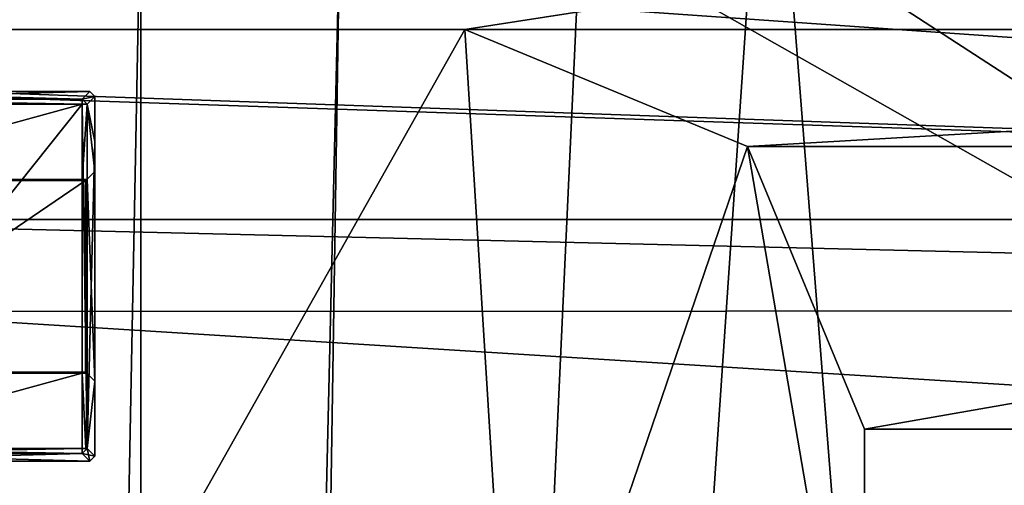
# Model space of a CAD drawing. Header units: millimetres. Extents: x -78 to 78, y -78 to 78.
# Tile 393 of 449: x 24.05 to 33.9, y 36.44 to 41.1. Entities that reach past the tile are written whole.
import ezdxf

# ---------------------------------------------------------------- set-up
doc = ezdxf.new("R2010")
doc.units = ezdxf.units.MM
doc.header["$LTSCALE"] = 41.718519
for name, color, linetype in [('10', 7, 'CONTINUOUS'), ('1061', 7, 'CONTINUOUS'), ('1107', 7, 'CONTINUOUS'), ('2704', 7, 'CONTINUOUS'), ('2720', 7, 'CONTINUOUS'), ('2737', 7, 'CONTINUOUS'), ('312', 7, 'CONTINUOUS'), ('313', 7, 'CONTINUOUS'), ('317', 7, 'CONTINUOUS'), ('327', 7, 'CONTINUOUS'), ('6', 7, 'CONTINUOUS'), ('748', 7, 'CONTINUOUS'), ('7621', 7, 'CONTINUOUS'), ('7622', 7, 'CONTINUOUS'), ('7623', 7, 'CONTINUOUS'), ('7624', 7, 'CONTINUOUS'), ('7625', 7, 'CONTINUOUS'), ('7626', 7, 'CONTINUOUS'), ('7627', 7, 'CONTINUOUS'), ('7628', 7, 'CONTINUOUS'), ('7630', 7, 'CONTINUOUS'), ('7631', 7, 'CONTINUOUS'), ('7632', 7, 'CONTINUOUS'), ('7633', 7, 'CONTINUOUS'), ('7634', 7, 'CONTINUOUS'), ('7636', 7, 'CONTINUOUS'), ('7637', 7, 'CONTINUOUS'), ('7638', 7, 'CONTINUOUS'), ('7640', 7, 'CONTINUOUS'), ('7641', 7, 'CONTINUOUS'), ('7643', 7, 'CONTINUOUS'), ('7644', 7, 'CONTINUOUS'), ('7645', 7, 'CONTINUOUS'), ('7648', 7, 'CONTINUOUS'), ('7650', 7, 'CONTINUOUS'), ('7651', 7, 'CONTINUOUS'), ('7653', 7, 'CONTINUOUS'), ('7654', 7, 'CONTINUOUS'), ('7660', 7, 'CONTINUOUS'), ('7661', 7, 'CONTINUOUS'), ('7662', 7, 'CONTINUOUS'), ('7663', 7, 'CONTINUOUS'), ('7665', 7, 'CONTINUOUS'), ('7666', 7, 'CONTINUOUS'), ('7667', 7, 'CONTINUOUS'), ('7671', 7, 'CONTINUOUS'), ('855', 7, 'CONTINUOUS'), ('971', 7, 'CONTINUOUS')]:
    doc.layers.add(name, color=color, linetype=linetype)

msp = doc.modelspace()

# ---------------------------------------------------------------- linework, layer by layer
at = {"layer": '10', "linetype": 'CONTINUOUS'}
for points in [[(-20, 41.9, -2), (60, 39.1, -2), (-47.73, 42.73, -2), (-20, 41.9, -2)], [(60, 39.1, -2), (20, 39.1, -2), (-47.73, 42.73, -2), (60, 39.1, -2)], [(60, 39.1, -2), (20, 41.9, -2), (47.73, 42.73, -2), (60, 39.1, -2)], [(-20, 41.9, -2), (20, 41.9, -2), (60, 39.1, -2), (-20, 41.9, -2)], [(22.2046, 38.179, -2), (20, 39.1, -2), (57.8091, 38.1929, -2), (22.2046, 38.179, -2)], [(20, 39.1, -2), (60, 39.1, -2), (57.8091, 38.1929, -2), (20, 39.1, -2)], [(56.9004, 36.0125, -2), (22.2046, 38.179, -2), (57.8091, 38.1929, -2), (56.9004, 36.0125, -2)], [(23.0996, 35.9875, -2), (22.2046, 38.179, -2), (56.9004, 36.0125, -2), (23.0996, 35.9875, -2)]]:
    msp.add_3dface(points, dxfattribs=at)
at = {"layer": '1061', "color": 7, "linetype": 'CONTINUOUS'}
for points in [[(31.5257, 44.4565, 23.7), (43.8434, 32.3723, 23.7), (31.5317, 44.4255, 24.9505), (31.5257, 44.4565, 23.7)], [(43.8434, 32.3723, 23.7), (31.5376, 44.3946, 26.2), (31.5317, 44.4255, 24.9505), (43.8434, 32.3723, 23.7)], [(43.8434, 32.3723, 23.7), (43.8263, 32.322, 26.2), (31.5376, 44.3946, 26.2), (43.8434, 32.3723, 23.7)]]:
    msp.add_3dface(points, dxfattribs=at)
at = {"layer": '1107', "color": 7, "linetype": 'CONTINUOUS'}
for points in [[(42.6272, 38.8523, 23.7), (48.3956, 33.8126, 23.7), (31.5257, 44.4565, 23.7), (42.6272, 38.8523, 23.7)], [(31.5257, 44.4565, 23.7), (48.3956, 33.8126, 23.7), (43.8434, 32.3723, 23.7), (31.5257, 44.4565, 23.7)], [(40.447, 40.4468, 23.7), (42.6272, 38.8523, 23.7), (31.5257, 44.4565, 23.7), (40.447, 40.4468, 23.7)], [(38.8524, 42.627, 23.7), (40.447, 40.4468, 23.7), (31.5257, 44.4565, 23.7), (38.8524, 42.627, 23.7)]]:
    msp.add_3dface(points, dxfattribs=at)
at = {"layer": '2704', "linetype": 'CONTINUOUS'}
msp.add_3dface([(47.837, 40.2223, 21.67), (44.5959, 46.8329, 21.67), (31.2276, 54.1388, 21.67), (47.837, 40.2223, 21.67)], dxfattribs=at)
at = {"layer": '2720', "linetype": 'CONTINUOUS'}
msp.add_3dface([(31.2617, 54.1192, 20.074), (56.5926, 41.1966, 20.074), (47.8792, 40.1721, 20.074), (31.2617, 54.1192, 20.074)], dxfattribs=at)
at = {"layer": '2737', "linetype": 'CONTINUOUS'}
for points in [[(47.837, 40.2223, 21.67), (31.2276, 54.1388, 21.67), (31.2617, 54.1192, 20.074), (47.837, 40.2223, 21.67)], [(47.837, 40.2223, 21.67), (31.2617, 54.1192, 20.074), (47.8792, 40.1721, 20.074), (47.837, 40.2223, 21.67)]]:
    msp.add_3dface(points, dxfattribs=at)
at = {"layer": '312', "linetype": 'CONTINUOUS'}
for points in [[(28.5, 41), (19.5, 41), (28.5, 41, 1.5), (28.5, 41)], [(28.5, 41, 1.5), (19.5, 41), (19.5, 41, 1.5), (28.5, 41, 1.5)]]:
    msp.add_3dface(points, dxfattribs=at)
at = {"layer": '313', "linetype": 'CONTINUOUS'}
for points in [[(28.5, 41, 1.5), (19.5, 41, 1.5), (24, 33, 1.5), (28.5, 41, 1.5)], [(29, 33, 1.5), (28.5, 41, 1.5), (24, 33, 1.5), (29, 33, 1.5)], [(31.3285, 39.8284, 1.5), (28.5, 41, 1.5), (29, 33, 1.5), (31.3285, 39.8284, 1.5)], [(32.5, 33, 1.5), (31.3285, 39.8284, 1.5), (29, 33, 1.5), (32.5, 33, 1.5)], [(32.5, 37, 1.5), (31.3285, 39.8284, 1.5), (32.5, 33, 1.5), (32.5, 37, 1.5)]]:
    msp.add_3dface(points, dxfattribs=at)
at = {"layer": '317', "linetype": 'CONTINUOUS'}
for points in [[(31.3284, 39.8284), (28.5, 41), (31.3285, 39.8284, 1.5), (31.3284, 39.8284)], [(28.5, 41), (28.5, 41, 1.5), (31.3285, 39.8284, 1.5), (28.5, 41)], [(32.5, 37), (31.3284, 39.8284), (32.5, 37, 1.5), (32.5, 37)], [(31.3284, 39.8284), (31.3285, 39.8284, 1.5), (32.5, 37, 1.5), (31.3284, 39.8284)]]:
    msp.add_3dface(points, dxfattribs=at)
at = {"layer": '327', "linetype": 'CONTINUOUS'}
for points in [[(32.5, 33), (32.5, 37), (32.5, 37, 1.5), (32.5, 33)], [(32.5, 33), (32.5, 37, 1.5), (32.5, 31.5861, 0.586), (32.5, 33)], [(32.5, 37, 1.5), (32.5, 33, 1.5), (32.5, 31.5861, 0.586), (32.5, 37, 1.5)]]:
    msp.add_3dface(points, dxfattribs=at)
at = {"layer": '6', "linetype": 'CONTINUOUS'}
for points in [[(20.0065, 43.4006), (19.5, 41), (47.73, 43.98), (20.0065, 43.4006)], [(19.5, 41), (28.5, 41), (47.73, 43.98), (19.5, 41)], [(28.5, 41), (51.5, 41), (47.73, 43.98), (28.5, 41)], [(28.5, 41), (31.3284, 39.8284), (51.5, 41), (28.5, 41)], [(51.5, 41), (31.3284, 39.8284), (48.6716, 39.8284), (51.5, 41)], [(31.3284, 39.8284), (32.5, 37), (48.6716, 39.8284), (31.3284, 39.8284)], [(48.6716, 39.8284), (32.5, 37), (47.5, 37), (48.6716, 39.8284)], [(32.5, 37), (32.5, 33), (47.5, 37), (32.5, 37)], [(47.5, 37), (32.5, 33), (47.5, 33), (47.5, 37)]]:
    msp.add_3dface(points, dxfattribs=at)
at = {"layer": '748', "color": 7, "linetype": 'CONTINUOUS'}
for points in [[(33.8412, 45.1564, 28.7), (29.1856, 43.6186, 28.7), (45.9767, 32.7174, 28.7), (33.8412, 45.1564, 28.7)], [(29.1856, 43.6186, 28.7), (27.5849, 43.1421, 28.7), (45.9767, 32.7174, 28.7), (29.1856, 43.6186, 28.7)], [(45.9767, 32.7174, 28.7), (27.5849, 43.1421, 28.7), (-36.7497, 42.8224, 28.7), (45.9767, 32.7174, 28.7)], [(-49.767, 26.5992, 28.7), (45.9767, 32.7174, 28.7), (-36.7497, 42.8224, 28.7), (-49.767, 26.5992, 28.7)]]:
    msp.add_3dface(points, dxfattribs=at)
at = {"layer": '7621', "color": 7, "linetype": 'CONTINUOUS'}
for points in [[(24.708, 39.4889, 21.82), (24.708, 37.5729, 21.82), (21.8919, 37.5729, 21.82), (24.708, 39.4889, 21.82)], [(21.8919, 39.4889, 21.82), (24.708, 39.4889, 21.82), (21.8919, 37.5729, 21.82), (21.8919, 39.4889, 21.82)]]:
    msp.add_3dface(points, dxfattribs=at)
at = {"layer": '7622', "color": 7, "linetype": 'CONTINUOUS'}
for points in [[(24.7232, 37.5576, 21.9648), (24.708, 39.4889, 21.82), (24.7232, 39.5041, 21.9648), (24.7232, 37.5576, 21.9648)], [(24.708, 37.5729, 21.82), (24.708, 39.4889, 21.82), (24.7232, 37.5576, 21.9648), (24.708, 37.5729, 21.82)]]:
    msp.add_3dface(points, dxfattribs=at)
at = {"layer": '7623', "color": 7, "linetype": 'CONTINUOUS'}
for points in [[(21.8919, 37.5729, 21.82), (24.708, 37.5729, 21.82), (21.9264, 37.5624, 21.92), (21.8919, 37.5729, 21.82)], [(24.708, 37.5729, 21.82), (24.6735, 37.5624, 21.92), (21.9264, 37.5624, 21.92), (24.708, 37.5729, 21.82)], [(24.6735, 37.5624, 21.92), (24.708, 37.5729, 21.82), (24.7232, 37.5576, 21.9648), (24.6735, 37.5624, 21.92)]]:
    msp.add_3dface(points, dxfattribs=at)
at = {"layer": '7624', "color": 7, "linetype": 'CONTINUOUS'}
for points in [[(24.6735, 37.5624, 21.92), (24.7232, 37.5576, 21.9648), (24.7102, 36.8074, 21.9361), (24.6735, 37.5624, 21.92)], [(24.6735, 36.8074, 21.92), (24.6735, 37.5624, 21.92), (24.7102, 36.8074, 21.9361), (24.6735, 36.8074, 21.92)], [(24.7102, 36.8074, 21.9361), (24.7232, 37.5576, 21.9648), (24.7232, 36.8074, 21.9648), (24.7102, 36.8074, 21.9361)]]:
    msp.add_3dface(points, dxfattribs=at)
at = {"layer": '7625', "color": 7, "linetype": 'CONTINUOUS'}
for points in [[(24.7232, 37.5576, 21.9648), (24.7999, 37.4809, 22.695), (24.7232, 36.8074, 21.9648), (24.7232, 37.5576, 21.9648)], [(24.7999, 37.4809, 22.695), (24.7999, 36.7308, 22.695), (24.7232, 36.8074, 21.9648), (24.7999, 37.4809, 22.695)]]:
    msp.add_3dface(points, dxfattribs=at)
at = {"layer": '7626', "color": 7, "linetype": 'CONTINUOUS'}
for points in [[(24.7999, 40.331, 22.895), (24.7999, 39.8809, 22.895), (24.7999, 40.331, 22.695), (24.7999, 40.331, 22.895)], [(24.7999, 40.331, 22.695), (24.7999, 39.8809, 22.895), (24.7999, 39.5808, 22.695), (24.7999, 40.331, 22.695)], [(24.7999, 39.8809, 22.895), (24.7999, 36.7308, 22.895), (24.7999, 39.5808, 22.695), (24.7999, 39.8809, 22.895)], [(24.7999, 39.5808, 22.695), (24.7999, 36.7308, 22.895), (24.7999, 37.4809, 22.695), (24.7999, 39.5808, 22.695)], [(24.7999, 37.4809, 22.695), (24.7999, 36.7308, 22.895), (24.7999, 36.7308, 22.695), (24.7999, 37.4809, 22.695)]]:
    msp.add_3dface(points, dxfattribs=at)
at = {"layer": '7627', "color": 7, "linetype": 'CONTINUOUS'}
for points in [[(24.7499, 40.3809, 22.895), (24.7999, 40.331, 22.895), (24.7499, 40.3809, 22.695), (24.7499, 40.3809, 22.895)], [(24.7499, 40.3809, 22.695), (24.7999, 40.331, 22.895), (24.7999, 40.331, 22.695), (24.7499, 40.3809, 22.695)]]:
    msp.add_3dface(points, dxfattribs=at)
at = {"layer": '7628', "color": 7, "linetype": 'CONTINUOUS'}
for points in [[(24.708, 39.4889, 21.82), (21.8919, 39.4889, 21.82), (24.6735, 39.4994, 21.92), (24.708, 39.4889, 21.82)], [(24.6735, 39.4994, 21.92), (21.8919, 39.4889, 21.82), (21.9264, 39.4994, 21.92), (24.6735, 39.4994, 21.92)], [(24.7232, 39.5041, 21.9648), (24.708, 39.4889, 21.82), (24.6735, 39.4994, 21.92), (24.7232, 39.5041, 21.9648)]]:
    msp.add_3dface(points, dxfattribs=at)
at = {"layer": '7630', "color": 7, "linetype": 'CONTINUOUS'}
for points in [[(24.7499, 40.3809, 22.895), (24.6735, 40.3043, 23.6239), (24.7999, 40.331, 22.895), (24.7499, 40.3809, 22.895)], [(24.6735, 40.3043, 23.6239), (24.7232, 40.2544, 23.6252), (24.7999, 40.331, 22.895), (24.6735, 40.3043, 23.6239)]]:
    msp.add_3dface(points, dxfattribs=at)
at = {"layer": '7631', "color": 7, "linetype": 'CONTINUOUS'}
for points in [[(21.9264, 37.5624, 21.92), (24.6735, 37.5624, 21.92), (21.9264, 36.8074, 21.92), (21.9264, 37.5624, 21.92)], [(21.9264, 36.8074, 21.92), (24.6735, 37.5624, 21.92), (24.6735, 36.8074, 21.92), (21.9264, 36.8074, 21.92)]]:
    msp.add_3dface(points, dxfattribs=at)
at = {"layer": '7632', "color": 7, "linetype": 'CONTINUOUS'}
for points in [[(24.7999, 39.5808, 22.695), (24.7999, 37.4809, 22.695), (24.7232, 39.5041, 21.9648), (24.7999, 39.5808, 22.695)], [(24.7999, 37.4809, 22.695), (24.7232, 37.5576, 21.9648), (24.7232, 39.5041, 21.9648), (24.7999, 37.4809, 22.695)]]:
    msp.add_3dface(points, dxfattribs=at)
at = {"layer": '7633', "color": 7, "linetype": 'CONTINUOUS'}
for points in [[(24.7232, 39.5041, 21.9648), (24.6735, 39.4994, 21.92), (24.7232, 40.2544, 21.9648), (24.7232, 39.5041, 21.9648)], [(24.6735, 39.4994, 21.92), (24.6735, 40.2544, 21.92), (24.7232, 40.2544, 21.9648), (24.6735, 39.4994, 21.92)]]:
    msp.add_3dface(points, dxfattribs=at)
at = {"layer": '7634', "color": 7, "linetype": 'CONTINUOUS'}
msp.add_3dface([(24.6735, 40.3043, 23.6239), (24.6735, 40.2544, 23.67), (24.7232, 40.2544, 23.6252), (24.6735, 40.3043, 23.6239)], dxfattribs=at)
at = {"layer": '7636', "color": 7, "linetype": 'CONTINUOUS'}
for points in [[(24.7999, 40.331, 22.695), (24.7999, 39.5808, 22.695), (24.7232, 40.2544, 21.9648), (24.7999, 40.331, 22.695)], [(24.7999, 39.5808, 22.695), (24.7232, 39.5041, 21.9648), (24.7232, 40.2544, 21.9648), (24.7999, 39.5808, 22.695)]]:
    msp.add_3dface(points, dxfattribs=at)
at = {"layer": '7637', "color": 7, "linetype": 'CONTINUOUS'}
for points in [[(24.6735, 36.8074, 23.67), (24.7232, 36.8074, 23.6252), (24.6735, 40.2544, 23.67), (24.6735, 36.8074, 23.67)], [(24.6735, 40.2544, 23.67), (24.7232, 36.8074, 23.6252), (24.7232, 40.2544, 23.6252), (24.6735, 40.2544, 23.67)]]:
    msp.add_3dface(points, dxfattribs=at)
at = {"layer": '7638', "color": 7, "linetype": 'CONTINUOUS'}
for points in [[(24.7232, 36.8074, 21.9648), (24.7499, 36.6809, 22.695), (24.6735, 36.7576, 21.9648), (24.7232, 36.8074, 21.9648)], [(24.7232, 36.8074, 21.9648), (24.7999, 36.7308, 22.695), (24.7499, 36.6809, 22.695), (24.7232, 36.8074, 21.9648)]]:
    msp.add_3dface(points, dxfattribs=at)
at = {"layer": '7640', "color": 7, "linetype": 'CONTINUOUS'}
for points in [[(24.6735, 39.4994, 21.92), (21.9264, 39.4994, 21.92), (24.6735, 40.2544, 21.92), (24.6735, 39.4994, 21.92)], [(24.6735, 40.2544, 21.92), (21.9264, 39.4994, 21.92), (21.9264, 40.2544, 21.92), (24.6735, 40.2544, 21.92)]]:
    msp.add_3dface(points, dxfattribs=at)
at = {"layer": '7641', "color": 7, "linetype": 'CONTINUOUS'}
for points in [[(24.7499, 40.3809, 22.695), (24.7999, 40.331, 22.695), (24.6735, 40.3043, 21.9661), (24.7499, 40.3809, 22.695)], [(24.6735, 40.3043, 21.9661), (24.7999, 40.331, 22.695), (24.7232, 40.2544, 21.9648), (24.6735, 40.3043, 21.9661)]]:
    msp.add_3dface(points, dxfattribs=at)
at = {"layer": '7643', "color": 7, "linetype": 'CONTINUOUS'}
for points in [[(21.9277, 40.2531, 23.67), (21.9277, 36.8087, 23.67), (24.6735, 40.2544, 23.67), (21.9277, 40.2531, 23.67)], [(24.6735, 40.2544, 23.67), (21.9277, 36.8087, 23.67), (24.6735, 36.8074, 23.67), (24.6735, 40.2544, 23.67)]]:
    msp.add_3dface(points, dxfattribs=at)
at = {"layer": '7644', "color": 7, "linetype": 'CONTINUOUS'}
for points in [[(24.7999, 40.331, 22.895), (24.7232, 40.2544, 23.6252), (24.7999, 39.8809, 22.895), (24.7999, 40.331, 22.895)], [(24.7232, 40.2544, 23.6252), (24.7232, 36.8074, 23.6252), (24.7999, 39.8809, 22.895), (24.7232, 40.2544, 23.6252)], [(24.7232, 36.8074, 23.6252), (24.7999, 36.7308, 22.895), (24.7999, 39.8809, 22.895), (24.7232, 36.8074, 23.6252)]]:
    msp.add_3dface(points, dxfattribs=at)
at = {"layer": '7645', "color": 7, "linetype": 'CONTINUOUS'}
for points in [[(21.9264, 36.7575, 21.9661), (24.6735, 36.7576, 21.9648), (21.8499, 36.6809, 22.695), (21.9264, 36.7575, 21.9661)], [(21.8499, 36.6809, 22.695), (24.6735, 36.7576, 21.9648), (24.7499, 36.6809, 22.695), (21.8499, 36.6809, 22.695)]]:
    msp.add_3dface(points, dxfattribs=at)
at = {"layer": '7648', "color": 7, "linetype": 'CONTINUOUS'}
for points in [[(21.9264, 36.7575, 21.9661), (21.9264, 36.8074, 21.92), (24.6735, 36.7576, 21.9648), (21.9264, 36.7575, 21.9661)], [(24.6735, 36.7576, 21.9648), (21.9264, 36.8074, 21.92), (24.6735, 36.8074, 21.92), (24.6735, 36.7576, 21.9648)]]:
    msp.add_3dface(points, dxfattribs=at)
at = {"layer": '7650', "color": 7, "linetype": 'CONTINUOUS'}
for points in [[(24.6735, 40.3043, 21.9661), (24.6735, 40.2544, 21.92), (21.9264, 40.3043, 21.9661), (24.6735, 40.3043, 21.9661)], [(24.6735, 40.2544, 21.92), (21.9264, 40.2544, 21.92), (21.9264, 40.3043, 21.9661), (24.6735, 40.2544, 21.92)]]:
    msp.add_3dface(points, dxfattribs=at)
at = {"layer": '7651', "color": 7, "linetype": 'CONTINUOUS'}
for points in [[(21.8499, 40.3809, 22.695), (24.7499, 40.3809, 22.695), (21.9264, 40.3043, 21.9661), (21.8499, 40.3809, 22.695)], [(21.9264, 40.3043, 21.9661), (24.7499, 40.3809, 22.695), (24.6735, 40.3043, 21.9661), (21.9264, 40.3043, 21.9661)]]:
    msp.add_3dface(points, dxfattribs=at)
at = {"layer": '7653', "color": 7, "linetype": 'CONTINUOUS'}
for points in [[(24.7999, 36.7308, 22.895), (24.7499, 36.6809, 22.895), (24.7999, 36.7308, 22.695), (24.7999, 36.7308, 22.895)], [(24.7999, 36.7308, 22.695), (24.7499, 36.6809, 22.895), (24.7499, 36.6809, 22.695), (24.7999, 36.7308, 22.695)]]:
    msp.add_3dface(points, dxfattribs=at)
at = {"layer": '7654', "color": 7, "linetype": 'CONTINUOUS'}
msp.add_3dface([(24.6735, 40.2544, 21.92), (24.6735, 40.3043, 21.9661), (24.7232, 40.2544, 21.9648), (24.6735, 40.2544, 21.92)], dxfattribs=at)
at = {"layer": '7660', "color": 7, "linetype": 'CONTINUOUS'}
for points in [[(21.9277, 36.8087, 23.67), (21.9264, 36.7576, 23.6252), (24.6735, 36.8074, 23.67), (21.9277, 36.8087, 23.67)], [(24.6735, 36.8074, 23.67), (21.9264, 36.7576, 23.6252), (24.6735, 36.7575, 23.6239), (24.6735, 36.8074, 23.67)]]:
    msp.add_3dface(points, dxfattribs=at)
at = {"layer": '7661', "color": 7, "linetype": 'CONTINUOUS'}
for points in [[(24.7499, 40.3809, 22.895), (24.7499, 40.3809, 22.695), (21.8499, 40.3809, 22.695), (24.7499, 40.3809, 22.895)], [(21.8499, 40.3809, 22.895), (24.7499, 40.3809, 22.895), (21.8499, 40.3809, 22.695), (21.8499, 40.3809, 22.895)]]:
    msp.add_3dface(points, dxfattribs=at)
at = {"layer": '7662', "color": 7, "linetype": 'CONTINUOUS'}
for points in [[(24.7232, 36.8074, 23.6252), (24.6735, 36.7575, 23.6239), (24.7999, 36.7308, 22.895), (24.7232, 36.8074, 23.6252)], [(24.7999, 36.7308, 22.895), (24.6735, 36.7575, 23.6239), (24.7499, 36.6809, 22.895), (24.7999, 36.7308, 22.895)]]:
    msp.add_3dface(points, dxfattribs=at)
at = {"layer": '7663', "color": 7, "linetype": 'CONTINUOUS'}
for points in [[(21.8499, 36.6809, 22.895), (21.8499, 36.6809, 22.695), (24.7499, 36.6809, 22.695), (21.8499, 36.6809, 22.895)], [(24.7499, 36.6809, 22.895), (21.8499, 36.6809, 22.895), (24.7499, 36.6809, 22.695), (24.7499, 36.6809, 22.895)]]:
    msp.add_3dface(points, dxfattribs=at)
at = {"layer": '7665', "color": 7, "linetype": 'CONTINUOUS'}
msp.add_3dface([(24.6735, 36.7575, 23.6239), (24.7232, 36.8074, 23.6252), (24.6735, 36.8074, 23.67), (24.6735, 36.7575, 23.6239)], dxfattribs=at)
at = {"layer": '7666', "color": 7, "linetype": 'CONTINUOUS'}
for points in [[(24.6735, 40.2544, 23.67), (24.6735, 40.3043, 23.6239), (21.9264, 40.3041, 23.6252), (24.6735, 40.2544, 23.67)], [(24.6735, 40.2544, 23.67), (21.9264, 40.3041, 23.6252), (21.9277, 40.2531, 23.67), (24.6735, 40.2544, 23.67)]]:
    msp.add_3dface(points, dxfattribs=at)
at = {"layer": '7667', "color": 7, "linetype": 'CONTINUOUS'}
for points in [[(24.6735, 40.3043, 23.6239), (24.7499, 40.3809, 22.895), (21.8499, 40.3809, 22.895), (24.6735, 40.3043, 23.6239)], [(24.6735, 40.3043, 23.6239), (21.8499, 40.3809, 22.895), (21.9264, 40.3041, 23.6252), (24.6735, 40.3043, 23.6239)]]:
    msp.add_3dface(points, dxfattribs=at)
at = {"layer": '7671', "color": 7, "linetype": 'CONTINUOUS'}
for points in [[(21.9264, 36.7576, 23.6252), (21.8499, 36.6809, 22.895), (24.7499, 36.6809, 22.895), (21.9264, 36.7576, 23.6252)], [(24.6735, 36.7575, 23.6239), (21.9264, 36.7576, 23.6252), (24.7499, 36.6809, 22.895), (24.6735, 36.7575, 23.6239)]]:
    msp.add_3dface(points, dxfattribs=at)
at = {"layer": '855', "color": 7, "linetype": 'CONTINUOUS'}
msp.add_3dface([(33.8412, 45.1564, 28.7), (45.9767, 32.7174, 28.7), (34.1409, 45.5562, 28.2174), (33.8412, 45.1564, 28.7)], dxfattribs=at)
at = {"layer": '971', "color": 7, "linetype": 'CONTINUOUS'}
for points in [[(36.0171, -12.4283, 26.2), (26.0291, -36.5416, 26.2), (31.5376, 44.3946, 26.2), (36.0171, -12.4283, 26.2)], [(31.5376, 44.3946, 26.2), (26.0291, -36.5416, 26.2), (29.6873, 42.6924, 26.2), (31.5376, 44.3946, 26.2)], [(43.8263, 32.322, 26.2), (36.0171, -12.4283, 26.2), (31.5376, 44.3946, 26.2), (43.8263, 32.322, 26.2)], [(23.5864, 43.6175, 26.2), (25.2628, 42.4773, 26.2), (23.5864, -43.6175, 26.2), (23.5864, 43.6175, 26.2)], [(29.6873, 42.6924, 26.2), (26.0291, -36.5416, 26.2), (27.25, 42.0754, 26.2), (29.6873, 42.6924, 26.2)], [(23.5864, -43.6175, 26.2), (25.2628, 42.4773, 26.2), (25.2628, -42.4773, 26.2), (23.5864, -43.6175, 26.2)], [(25.2628, 42.4773, 26.2), (27.25, 42.0754, 26.2), (25.2628, -42.4773, 26.2), (25.2628, 42.4773, 26.2)], [(27.25, 42.0754, 26.2), (26.0291, -36.5416, 26.2), (25.2628, -42.4773, 26.2), (27.25, 42.0754, 26.2)]]:
    msp.add_3dface(points, dxfattribs=at)

doc.saveas('drawing.dxf')
